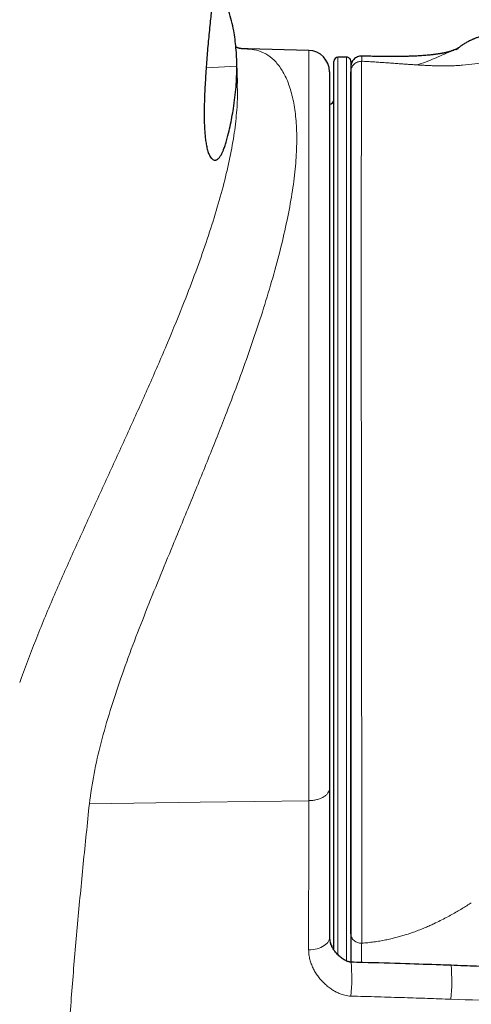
# Model space of a CAD drawing. Header units: millimetres. Extents: x 8 to 1329, y 12 to 1074.
# Tile 235 of 619: x 1244 to 1265, y 164 to 210. Entities that reach past the tile are written whole.
import ezdxf

# ---------------------------------------------------------------- set-up
doc = ezdxf.new("R2010")
doc.units = ezdxf.units.MM

msp = doc.modelspace()

# ---------------------------------------------------------------- linework, layer by layer
at = {"color": 7, "linetype": 'Continuous', "lineweight": 30}
for p, q in [((1257.704, 208.996), (1254.836, 209.066)), ((1260.192, 208.731), (1260.179, 208.729)), ((1264.499, 209.009), (1264.48, 209.002)), ((1258.88, 166.818), (1258.88, 208.478)), ((1259.476, 208.685), (1259.076, 208.678)), ((1259.68, 208.485), (1259.68, 166.233)), ((1254.353, 207.443), (1254.352, 207.46)), ((1258.763, 167.032), (1258.748, 167.067))]:
    msp.add_line(p, q, dxfattribs=at)
at = {"color": 252, "linetype": 'Continuous', "lineweight": 0}
for p, q in [((1259.076, 208.678), (1259.076, 166.577)), ((1259.476, 166.293), (1259.476, 208.685)), ((1254.339, 208.262), (1252.901, 208.18))]:
    msp.add_line(p, q, dxfattribs=at)
at = {"color": 252, "linetype": 'Continuous', "lineweight": 0, "flags": 128}
for points in [[(1257.704, 173.812), (1252.617, 173.741), (1247.432, 173.668)], [(1257.703, 166.817), (1257.806, 166.821), (1257.907, 166.832), (1258.006, 166.848), (1258.102, 166.871), (1258.193, 166.899), (1258.278, 166.933), (1258.358, 166.971), (1258.43, 167.014), (1258.494, 167.062), (1258.549, 167.112), (1258.596, 167.166), (1258.632, 167.223), (1258.658, 167.281), (1258.674, 167.34), (1258.68, 167.4)], [(1259.685, 166.234), (1259.685, 166.237), (1259.68, 166.305)]]:
    msp.add_lwpolyline(points, dxfattribs=at)
at = {"color": 7, "linetype": 'Continuous', "lineweight": 30}
for centre, radius, start, end in [((1257.68, 207.997), 1, 359.9999, 88.5959), ((1259.08, 208.478), 0.2, 91, 180), ((1259.48, 208.485), 0.2, 360, 91), ((1258.68, 206.682), 0.2, 270.5, 0), ((1259.68, 167.432), 1, 180, 200.9667)]:
    msp.add_arc(centre, radius, start, end, dxfattribs=at)
at = {"color": 252, "linetype": 'Continuous', "lineweight": 0}
for centre, radius, start, end in [((1250.681, 165.471), 9.041, 354.7642, 4.8527), ((1256.411, 165.365), 7.997, 353.8033, 5.2028)]:
    msp.add_arc(centre, radius, start, end, dxfattribs=at)
at = {"color": 7, "linetype": 'Continuous', "lineweight": 30}
for points, knots in [([(1253.885, 218.271), (1253.886, 218.182), (1253.888, 218.002), (1253.884, 217.716), (1253.875, 217.417), (1253.859, 217.102), (1253.837, 216.771), (1253.809, 216.423), (1253.776, 216.059), (1253.737, 215.68), (1253.693, 215.284), (1253.648, 214.898), (1253.602, 214.524), (1253.559, 214.179), (1253.516, 213.838), (1253.473, 213.503), (1253.424, 213.126), (1253.37, 212.703), (1253.314, 212.262), (1253.263, 211.844), (1253.217, 211.463), (1253.174, 211.094), (1253.134, 210.737), (1253.092, 210.356), (1253.051, 209.95), (1253.009, 209.52), (1252.971, 209.091), (1252.936, 208.663), (1252.905, 208.235), (1252.876, 207.81), (1252.851, 207.387), (1252.83, 206.978), (1252.816, 206.586), (1252.808, 206.211), (1252.808, 205.847), (1252.816, 205.517), (1252.832, 205.219), (1252.854, 204.956), (1252.885, 204.709), (1252.919, 204.517), (1252.953, 204.371), (1252.983, 204.262), (1253.017, 204.165), (1253.058, 204.071), (1253.106, 203.987), (1253.163, 203.919), (1253.222, 203.873), (1253.284, 203.851), (1253.343, 203.851), (1253.397, 203.869), (1253.447, 203.9), (1253.497, 203.946), (1253.553, 204.015), (1253.61, 204.109), (1253.668, 204.225), (1253.727, 204.366), (1253.79, 204.542), (1253.859, 204.765), (1253.939, 205.062), (1254.025, 205.433), (1254.11, 205.855), (1254.187, 206.311), (1254.254, 206.793), (1254.304, 207.296), (1254.335, 207.784), (1254.337, 208.102), (1254.339, 208.262)], [0, 0, 0, 0, 0.0173871, 0.0348494, 0.0523379, 0.0700037, 0.0877027, 0.1055951, 0.1235288, 0.1415681, 0.1596728, 0.1778318, 0.1928385, 0.2078793, 0.2213994, 0.2349444, 0.2485571, 0.2666653, 0.2848361, 0.2998581, 0.3149139, 0.3284481, 0.3420054, 0.3556279, 0.3719628, 0.3883903, 0.4048521, 0.42149, 0.438155, 0.4549849, 0.4718369, 0.4887687, 0.5045005, 0.5203096, 0.5361825, 0.5521683, 0.5655526, 0.5790499, 0.5926335, 0.6063655, 0.6144288, 0.6224917, 0.630682, 0.6388719, 0.6499749, 0.6607192, 0.671464, 0.682496, 0.6935278, 0.7019129, 0.7102977, 0.7188339, 0.7273694, 0.7389711, 0.748589, 0.7582469, 0.7719061, 0.7856156, 0.8013643, 0.8260701, 0.8508055, 0.8755518, 0.9065937, 0.9376348, 0.9688169, 1, 1, 1, 1]), ([(1254.339, 208.262), (1254.336, 208.406), (1254.331, 208.694), (1254.301, 209.117), (1254.256, 209.527), (1254.189, 209.951), (1254.096, 210.385), (1253.992, 210.771), (1253.892, 211.09), (1253.81, 211.343), (1253.738, 211.565), (1253.681, 211.746), (1253.638, 211.887), (1253.595, 212.031), (1253.551, 212.184), (1253.505, 212.349), (1253.456, 212.529), (1253.416, 212.684), (1253.392, 212.781), (1253.384, 212.813)], [0, 0, 0, 0, 0.095025, 0.190048, 0.285383, 0.380718, 0.49688, 0.613141, 0.677168, 0.741265, 0.796389, 0.824141, 0.851889, 0.877362, 0.902917, 0.93062, 0.958325, 0.986546, 1, 1, 1, 1]), ([(1269.057, 210.44), (1269.037, 210.434), (1268.998, 210.423), (1268.941, 210.409), (1268.885, 210.397), (1268.831, 210.385), (1268.77, 210.372), (1268.701, 210.359), (1268.62, 210.344), (1268.541, 210.329), (1268.465, 210.316), (1268.394, 210.303), (1268.324, 210.29), (1268.263, 210.279), (1268.212, 210.269), (1268.168, 210.261), (1268.128, 210.253), (1268.094, 210.246), (1268.063, 210.24), (1268.034, 210.234), (1268, 210.227), (1267.962, 210.219), (1267.921, 210.21), (1267.879, 210.201), (1267.838, 210.192), (1267.8, 210.184), (1267.765, 210.176), (1267.734, 210.169), (1267.705, 210.162), (1267.677, 210.156), (1267.649, 210.149), (1267.619, 210.142), (1267.588, 210.134), (1267.556, 210.126), (1267.519, 210.117), (1267.478, 210.107), (1267.429, 210.094), (1267.377, 210.081), (1267.323, 210.066), (1267.271, 210.053), (1267.225, 210.04), (1267.183, 210.029), (1267.141, 210.017), (1267.096, 210.004), (1267.047, 209.991), (1266.997, 209.977), (1266.945, 209.962), (1266.887, 209.946), (1266.823, 209.929), (1266.758, 209.911), (1266.694, 209.893), (1266.632, 209.877), (1266.573, 209.862), (1266.52, 209.849), (1266.471, 209.836), (1266.425, 209.825), (1266.378, 209.814), (1266.326, 209.801), (1266.266, 209.787), (1266.199, 209.77), (1266.13, 209.754), (1266.068, 209.738), (1266.016, 209.724), (1265.968, 209.712), (1265.923, 209.7), (1265.879, 209.688), (1265.84, 209.676), (1265.802, 209.665), (1265.762, 209.653), (1265.712, 209.637), (1265.652, 209.618), (1265.587, 209.595), (1265.524, 209.572), (1265.47, 209.551), (1265.424, 209.532), (1265.381, 209.513), (1265.337, 209.493), (1265.287, 209.47), (1265.226, 209.44), (1265.155, 209.403), (1265.081, 209.36), (1265.009, 209.317), (1264.945, 209.275), (1264.889, 209.239), (1264.843, 209.207), (1264.802, 209.18), (1264.763, 209.153), (1264.728, 209.128), (1264.694, 209.105), (1264.664, 209.085), (1264.636, 209.065), (1264.619, 209.055), (1264.608, 209.047), (1264.6, 209.042), (1264.6, 209.042), (1264.613, 209.049), (1264.633, 209.06), (1264.646, 209.066), (1264.661, 209.074), (1264.675, 209.081), (1264.689, 209.088), (1264.703, 209.095), (1264.711, 209.098), (1264.711, 209.098), (1264.698, 209.093), (1264.668, 209.08), (1264.621, 209.061), (1264.557, 209.035), (1264.507, 209.015), (1264.479, 209.004)], [0, 0, 0, 0, 0.023545, 0.045798, 0.066757, 0.086423, 0.10502, 0.129894, 0.155721, 0.18251, 0.203227, 0.224469, 0.24487, 0.263365, 0.276564, 0.288592, 0.299448, 0.309177, 0.315766, 0.323266, 0.331677, 0.340997, 0.351224, 0.36195, 0.371837, 0.380784, 0.389149, 0.396487, 0.402837, 0.409047, 0.415466, 0.422092, 0.428927, 0.435971, 0.443731, 0.452781, 0.463122, 0.474756, 0.486625, 0.497656, 0.507567, 0.516357, 0.524026, 0.534544, 0.544908, 0.555141, 0.565846, 0.578325, 0.592621, 0.607173, 0.620955, 0.633842, 0.645836, 0.657267, 0.665504, 0.673814, 0.6822, 0.690773, 0.700109, 0.710289, 0.720807, 0.729132, 0.736054, 0.741736, 0.747057, 0.75215, 0.757018, 0.76031, 0.764353, 0.769452, 0.7756, 0.782622, 0.78897, 0.794276, 0.798918, 0.802779, 0.807222, 0.812335, 0.818117, 0.82627, 0.834789, 0.843656, 0.852107, 0.859396, 0.86567, 0.872356, 0.878223, 0.884417, 0.890045, 0.894967, 0.899343, 0.903708, 0.909059, 0.915268, 0.924714, 0.933971, 0.93878, 0.942451, 0.944973, 0.947623, 0.951186, 0.955368, 0.959401, 0.963915, 0.968553, 0.974361, 0.981509, 0.990051, 1, 1, 1, 1]), ([(1254.867, 209.066), (1254.837, 209.067), (1254.783, 209.068), (1254.715, 209.07), (1254.665, 209.073), (1254.625, 209.075), (1254.599, 209.076), (1254.569, 209.079), (1254.546, 209.081), (1254.524, 209.084), (1254.506, 209.086), (1254.494, 209.088), (1254.485, 209.09), (1254.478, 209.091), (1254.471, 209.093), (1254.462, 209.095), (1254.451, 209.098), (1254.44, 209.1), (1254.43, 209.103), (1254.423, 209.106), (1254.417, 209.108), (1254.409, 209.11), (1254.4, 209.114), (1254.388, 209.118), (1254.373, 209.124), (1254.356, 209.131), (1254.34, 209.138), (1254.324, 209.146), (1254.308, 209.153), (1254.298, 209.158), (1254.294, 209.161)], [0, 0, 0, 0, 0.035146, 0.06407, 0.087499, 0.106107, 0.140111, 0.178948, 0.222665, 0.273375, 0.320225, 0.357684, 0.389075, 0.414841, 0.443817, 0.479943, 0.521018, 0.564592, 0.603846, 0.634928, 0.661412, 0.691312, 0.724984, 0.763701, 0.808262, 0.857192, 0.90073, 0.937096, 0.970017, 1, 1, 1, 1]), ([(1260.19, 208.73), (1260.156, 208.729), (1260.086, 208.726), (1259.985, 208.695), (1259.894, 208.646), (1259.817, 208.581), (1259.758, 208.507), (1259.717, 208.429), (1259.693, 208.357), (1259.687, 208.317), (1259.685, 208.297)], [0, 0, 0, 0, 0.1108184, 0.2263093, 0.346172, 0.470254, 0.5989532, 0.7333375, 0.8749881, 1, 1, 1, 1]), ([(1264.498, 209.011), (1264.493, 209.009), (1264.475, 209.002), (1264.45, 208.992), (1264.428, 208.983), (1264.415, 208.978), (1264.405, 208.974), (1264.403, 208.973), (1264.398, 208.971), (1264.389, 208.968), (1264.377, 208.964), (1264.361, 208.959), (1264.345, 208.954), (1264.329, 208.949), (1264.314, 208.945), (1264.295, 208.939), (1264.274, 208.934), (1264.248, 208.927), (1264.219, 208.92), (1264.192, 208.913), (1264.168, 208.907), (1264.145, 208.902), (1264.119, 208.896), (1264.085, 208.889), (1264.048, 208.881), (1264.012, 208.874), (1263.977, 208.868), (1263.939, 208.861), (1263.896, 208.853), (1263.848, 208.845), (1263.797, 208.837), (1263.736, 208.827), (1263.67, 208.818), (1263.593, 208.808), (1263.516, 208.798), (1263.427, 208.788), (1263.319, 208.777), (1263.193, 208.765), (1263.029, 208.752), (1262.836, 208.739), (1262.626, 208.729), (1262.425, 208.722), (1262.236, 208.716), (1262.075, 208.714), (1261.946, 208.712), (1261.85, 208.711), (1261.753, 208.711), (1261.651, 208.711), (1261.532, 208.711), (1261.408, 208.711), (1261.29, 208.712), (1261.192, 208.713), (1261.106, 208.715), (1261.023, 208.716), (1260.937, 208.717), (1260.829, 208.719), (1260.694, 208.721), (1260.532, 208.725), (1260.364, 208.728), (1260.25, 208.731), (1260.192, 208.732), (1260.191, 208.732)], [0, 0, 0, 0, 0.003253, 0.011637, 0.02363, 0.037649, 0.051148, 0.063985, 0.076869, 0.089952, 0.109007, 0.125789, 0.141777, 0.153768, 0.165768, 0.178938, 0.193632, 0.20992, 0.227463, 0.242453, 0.254163, 0.264923, 0.27596, 0.290398, 0.308025, 0.323097, 0.334248, 0.347395, 0.363845, 0.380159, 0.395764, 0.41189, 0.434971, 0.454329, 0.473604, 0.494176, 0.517269, 0.542958, 0.571292, 0.612606, 0.650955, 0.68625, 0.718551, 0.748205, 0.762802, 0.776757, 0.790152, 0.804288, 0.820125, 0.839719, 0.855559, 0.868398, 0.879335, 0.890348, 0.901675, 0.913649, 0.933243, 0.95513, 0.97726, 0.999636, 1, 1, 1, 1]), ([(1254.37, 207.444), (1254.369, 207.474), (1254.366, 207.566), (1254.361, 207.738), (1254.353, 207.962), (1254.345, 208.21), (1254.338, 208.412), (1254.334, 208.532), (1254.333, 208.566)], [0, 0, 0, 0, 0.082549, 0.243591, 0.460781, 0.67998, 0.906926, 1, 1, 1, 1]), ([(1258.68, 207.994), (1258.68, 207.994), (1258.68, 207.992), (1258.68, 207.961), (1258.68, 207.905), (1258.68, 207.824), (1258.68, 207.718), (1258.68, 207.587), (1258.68, 207.435), (1258.68, 207.264), (1258.68, 207.065), (1258.68, 206.837), (1258.68, 206.581), (1258.68, 206.305), (1258.68, 206.011), (1258.68, 205.673), (1258.68, 205.286), (1258.68, 204.868), (1258.68, 204.448), (1258.68, 204.031), (1258.68, 203.593), (1258.68, 203.12), (1258.68, 202.611), (1258.68, 202.064), (1258.68, 201.511), (1258.68, 200.956), (1258.68, 200.412), (1258.68, 199.865), (1258.68, 199.316), (1258.68, 198.736), (1258.68, 198.126), (1258.68, 197.493), (1258.68, 196.856), (1258.68, 196.217), (1258.68, 195.562), (1258.68, 194.891), (1258.68, 194.219), (1258.68, 193.554), (1258.68, 192.896), (1258.68, 192.212), (1258.68, 191.503), (1258.68, 190.778), (1258.68, 190.059), (1258.68, 189.347), (1258.68, 188.627), (1258.68, 187.9), (1258.68, 187.183), (1258.68, 186.481), (1258.68, 185.794), (1258.68, 185.088), (1258.68, 184.365), (1258.68, 183.634), (1258.68, 182.918), (1258.68, 182.217), (1258.68, 181.474), (1258.68, 180.692), (1258.68, 179.916), (1258.68, 179.191), (1258.68, 178.517), (1258.68, 177.852), (1258.68, 177.176), (1258.68, 176.491), (1258.68, 175.801), (1258.68, 175.097), (1258.68, 174.635), (1258.68, 174.391)], [0, 0, 0, 0, 0.012312, 0.027709, 0.043111, 0.058509, 0.07442, 0.090332, 0.105237, 0.120146, 0.135051, 0.151272, 0.167493, 0.183027, 0.198565, 0.214099, 0.232817, 0.251534, 0.267359, 0.283193, 0.299027, 0.314851, 0.332199, 0.349552, 0.3669, 0.382744, 0.398588, 0.413428, 0.428272, 0.443113, 0.459266, 0.475419, 0.490888, 0.506362, 0.521832, 0.537678, 0.553523, 0.568364, 0.583209, 0.59805, 0.614194, 0.630339, 0.645789, 0.661244, 0.676695, 0.692443, 0.708191, 0.722939, 0.737692, 0.75244, 0.768481, 0.784521, 0.799866, 0.815216, 0.830561, 0.848981, 0.867401, 0.88297, 0.898549, 0.914127, 0.929696, 0.946757, 0.963824, 0.980885, 1, 1, 1, 1]), ([(1259.68, 167.568), (1259.68, 167.941), (1259.68, 168.679), (1259.68, 170.026), (1259.68, 171.533), (1259.68, 173.214), (1259.68, 175.066), (1259.68, 177.062), (1259.68, 179.154), (1259.68, 181.303), (1259.68, 183.492), (1259.68, 185.721), (1259.68, 187.988), (1259.68, 190.264), (1259.68, 192.503), (1259.68, 194.653), (1259.68, 196.692), (1259.68, 198.617), (1259.68, 200.43), (1259.68, 202.108), (1259.68, 203.625), (1259.68, 204.94), (1259.68, 206.04), (1259.68, 206.92), (1259.68, 207.598), (1259.68, 207.863), (1259.68, 207.997)], [0, 0, 0, 0, 0.042417, 0.083927, 0.124993, 0.166092, 0.207699, 0.250274, 0.292559, 0.333966, 0.374956, 0.416004, 0.457583, 0.500148, 0.542565, 0.584044, 0.625052, 0.666076, 0.707599, 0.75009, 0.792364, 0.833763, 0.874751, 0.915806, 0.957403, 1, 1, 1, 1]), ([(1258.68, 174.391), (1258.68, 173.808), (1258.68, 172.641), (1258.68, 170.891), (1258.68, 169.144), (1258.68, 167.982), (1258.68, 167.4)], [0, 0, 0, 0, 0.249999, 0.499998, 0.749998, 1, 1, 1, 1]), ([(1258.68, 167.4), (1258.681, 167.364), (1258.684, 167.29), (1258.707, 167.184), (1258.741, 167.082), (1258.769, 167.014), (1258.787, 166.98), (1258.788, 166.978)], [0, 0, 0, 0, 0.24742, 0.49632, 0.739412, 0.983226, 1, 1, 1, 1]), ([(1259.689, 166.237), (1259.685, 166.237), (1259.669, 166.237), (1259.642, 166.24), (1259.601, 166.248), (1259.546, 166.264), (1259.477, 166.291), (1259.4, 166.331), (1259.315, 166.382), (1259.233, 166.44), (1259.154, 166.505), (1259.077, 166.578), (1259.001, 166.66), (1258.934, 166.743), (1258.877, 166.823), (1258.83, 166.896), (1258.805, 166.946), (1258.792, 166.971)], [0, 0, 0, 0, 0.008058, 0.030903, 0.056073, 0.101108, 0.157896, 0.226594, 0.306416, 0.386815, 0.469615, 0.558867, 0.654573, 0.756504, 0.836176, 0.91712, 1, 1, 1, 1]), ([(1264.375, 166.09), (1264.209, 166.096), (1263.499, 166.122), (1262.12, 166.165), (1260.725, 166.208), (1259.872, 166.231), (1259.689, 166.236)], [0, 0, 0, 0, 0.106567, 0.454483, 0.88275, 1, 1, 1, 1]), ([(1275.216, 165.717), (1273.813, 165.764), (1270.597, 165.871), (1266.984, 165.996), (1264.774, 166.076), (1264.375, 166.09)], [0, 0, 0, 0, 0.388282, 0.8897, 1, 1, 1, 1])]:
    msp.add_open_spline(points, degree=3, knots=knots, dxfattribs=at)
at = {"color": 252, "linetype": 'Continuous', "lineweight": 0}
for points, knots in [([(1254.843, 209.06), (1254.982, 209.051), (1255.282, 209.03), (1255.699, 208.852), (1256.094, 208.556), (1256.435, 208.132), (1256.717, 207.587), (1256.934, 206.923), (1257.081, 206.143), (1257.152, 205.253), (1257.145, 204.258), (1257.055, 203.165), (1256.882, 201.982), (1256.633, 200.72), (1256.313, 199.387), (1255.928, 197.992), (1255.485, 196.55), (1254.99, 195.069), (1254.448, 193.561), (1253.804, 191.86), (1253.054, 189.965), (1252.203, 187.879), (1251.411, 185.959), (1250.694, 184.218), (1250.063, 182.656), (1249.461, 181.102), (1248.901, 179.559), (1248.398, 178.035), (1247.967, 176.535), (1247.628, 175.07), (1247.497, 174.137), (1247.432, 173.671)], [0, 0, 0, 0, 0.029111, 0.062568, 0.096033, 0.12954, 0.163074, 0.196607, 0.230129, 0.263633, 0.297118, 0.330594, 0.364079, 0.397571, 0.431058, 0.464538, 0.49803, 0.531518, 0.564979, 0.59843, 0.643034, 0.687656, 0.732284, 0.765752, 0.79921, 0.832671, 0.86616, 0.899655, 0.93308, 0.966536, 1, 1, 1, 1]), ([(1257.704, 173.812), (1257.704, 173.94), (1257.704, 174.195), (1257.704, 174.657), (1257.704, 175.201), (1257.704, 175.832), (1257.704, 176.476), (1257.704, 177.132), (1257.704, 177.799), (1257.704, 178.476), (1257.704, 179.164), (1257.704, 179.861), (1257.704, 180.566), (1257.704, 181.215), (1257.704, 181.805), (1257.704, 182.333), (1257.704, 182.864), (1257.704, 183.397), (1257.704, 183.93), (1257.704, 184.463), (1257.704, 184.999), (1257.704, 185.533), (1257.704, 186.066), (1257.704, 186.598), (1257.704, 187.131), (1257.704, 187.662), (1257.704, 188.193), (1257.704, 188.726), (1257.704, 189.262), (1257.704, 189.801), (1257.704, 190.339), (1257.704, 190.873), (1257.704, 191.404), (1257.704, 191.93), (1257.704, 192.454), (1257.704, 192.973), (1257.704, 193.487), (1257.704, 193.995), (1257.704, 194.499), (1257.704, 194.999), (1257.704, 195.493), (1257.704, 195.984), (1257.704, 196.473), (1257.704, 196.959), (1257.704, 197.44), (1257.704, 197.913), (1257.704, 198.378), (1257.704, 198.835), (1257.704, 199.285), (1257.704, 199.727), (1257.704, 200.158), (1257.704, 200.581), (1257.704, 200.996), (1257.704, 201.403), (1257.704, 201.8), (1257.704, 202.238), (1257.704, 202.712), (1257.704, 203.218), (1257.704, 203.706), (1257.704, 204.176), (1257.704, 204.628), (1257.704, 205.06), (1257.704, 205.472), (1257.704, 205.865), (1257.704, 206.236), (1257.704, 206.554), (1257.704, 206.825), (1257.704, 207.054), (1257.704, 207.272), (1257.704, 207.476), (1257.704, 207.668), (1257.704, 207.847), (1257.704, 208.014), (1257.704, 208.167), (1257.704, 208.308), (1257.704, 208.435), (1257.704, 208.549), (1257.704, 208.651), (1257.704, 208.739), (1257.704, 208.815), (1257.704, 208.878), (1257.704, 208.928), (1257.704, 208.964), (1257.704, 208.987), (1257.704, 208.997), (1257.704, 208.995), (1257.704, 208.995)], [0, 0, 0, 0, 0.0095754, 0.0191552, 0.0340859, 0.0490167, 0.0640127, 0.0790086, 0.0940297, 0.1090508, 0.1241369, 0.139223, 0.1543418, 0.1694773, 0.1805459, 0.1916145, 0.2027094, 0.2138044, 0.2248065, 0.2358087, 0.2468362, 0.2578637, 0.2687675, 0.2796713, 0.2905995, 0.3015278, 0.3124111, 0.3233004, 0.3344394, 0.3455784, 0.356744, 0.3679096, 0.3789826, 0.3900556, 0.4011546, 0.4122537, 0.4232289, 0.434204, 0.4452042, 0.4562043, 0.4671595, 0.4781209, 0.4892685, 0.500416, 0.5115904, 0.5227647, 0.5338473, 0.5449299, 0.5560399, 0.5671498, 0.5781376, 0.5891254, 0.6001391, 0.6111528, 0.6221222, 0.6330979, 0.6482659, 0.6634339, 0.678668, 0.6939021, 0.7091627, 0.7244233, 0.7397517, 0.7550802, 0.7704431, 0.785823, 0.7970161, 0.8082092, 0.8194286, 0.830648, 0.8417739, 0.8528999, 0.8640521, 0.8752042, 0.8862328, 0.8972615, 0.9083165, 0.9193715, 0.9303827, 0.9414004, 0.9525008, 0.9636012, 0.9747282, 0.9858551, 0.9968897, 1, 1, 1, 1]), ([(1260.191, 208.729), (1260.19, 208.729), (1260.189, 208.727), (1260.188, 208.685), (1260.187, 208.611), (1260.186, 208.532), (1260.185, 208.493)], [0, 0, 0, 0, 0.203728, 0.468857, 0.734179, 1, 1, 1, 1]), ([(1262.771, 208.319), (1262.833, 208.315), (1262.967, 208.308), (1263.162, 208.297), (1263.356, 208.288), (1263.534, 208.282), (1263.695, 208.277), (1263.847, 208.275), (1263.995, 208.274), (1264.187, 208.274), (1264.415, 208.278), (1264.668, 208.289), (1265.039, 208.313), (1265.496, 208.363), (1266.111, 208.471), (1266.766, 208.635), (1267.479, 208.867), (1267.961, 209.06), (1268.201, 209.157)], [0, 0, 0, 0, 0.018262, 0.03926, 0.060868, 0.081551, 0.101575, 0.121536, 0.141791, 0.162134, 0.203964, 0.244975, 0.286198, 0.396479, 0.505587, 0.670855, 0.835435, 1, 1, 1, 1]), ([(1264.48, 209.002), (1264.441, 208.987), (1264.269, 208.919), (1263.97, 208.784), (1263.577, 208.613), (1263.18, 208.45), (1262.907, 208.363), (1262.771, 208.319)], [0, 0, 0, 0, 0.06806, 0.301238, 0.533916, 0.767206, 1, 1, 1, 1]), ([(1260.185, 208.491), (1260.122, 208.485), (1260.025, 208.476), (1259.907, 208.415), (1259.826, 208.352), (1259.761, 208.272), (1259.697, 208.157), (1259.686, 208.061), (1259.68, 207.998)], [0, 0, 0, 0, 0.239287, 0.368173, 0.499829, 0.63151, 0.760468, 1, 1, 1, 1]), ([(1260.185, 208.49), (1260.185, 208.354), (1260.184, 208.083), (1260.179, 207.39), (1260.176, 206.482), (1260.173, 205.345), (1260.17, 204.003), (1260.168, 202.472), (1260.167, 200.767), (1260.166, 198.91), (1260.166, 196.917), (1260.167, 194.808), (1260.169, 192.611), (1260.172, 190.35), (1260.174, 188.05), (1260.177, 185.737), (1260.18, 183.434), (1260.182, 181.168), (1260.185, 178.964), (1260.187, 176.843), (1260.188, 174.829), (1260.189, 172.942), (1260.19, 171.205), (1260.19, 169.647), (1260.188, 168.258), (1260.187, 167.504), (1260.186, 167.125)], [0, 0, 0, 0, 0.041782, 0.083321, 0.124841, 0.166521, 0.208225, 0.249839, 0.291496, 0.333202, 0.374785, 0.416442, 0.458198, 0.499799, 0.541437, 0.583164, 0.624727, 0.666341, 0.7081, 0.749714, 0.791337, 0.833089, 0.874725, 0.916274, 0.957988, 1, 1, 1, 1]), ([(1262.771, 208.319), (1262.709, 208.323), (1262.585, 208.331), (1262.383, 208.344), (1262.169, 208.359), (1261.94, 208.376), (1261.708, 208.394), (1261.476, 208.411), (1261.244, 208.427), (1260.999, 208.444), (1260.74, 208.461), (1260.468, 208.477), (1260.279, 208.487), (1260.185, 208.492)], [0, 0, 0, 0, 0.100615, 0.200945, 0.301027, 0.400966, 0.500687, 0.583543, 0.666249, 0.749036, 0.832287, 0.916051, 1, 1, 1, 1]), ([(1244.168, 179.347), (1244.412, 180.009), (1244.899, 181.332), (1245.735, 183.335), (1246.618, 185.344), (1247.533, 187.356), (1248.456, 189.365), (1249.37, 191.363), (1250.257, 193.343), (1251.103, 195.296), (1251.822, 197.053), (1252.42, 198.617), (1252.907, 199.991), (1253.337, 201.326), (1253.703, 202.61), (1253.996, 203.837), (1254.213, 205.001), (1254.338, 206.086), (1254.383, 206.903), (1254.359, 207.325), (1254.353, 207.443)], [0, 0, 0, 0, 0.065139, 0.130309, 0.195519, 0.2608, 0.326143, 0.391516, 0.456888, 0.522256, 0.587655, 0.636757, 0.685877, 0.735012, 0.784193, 0.833398, 0.882585, 0.931737, 0.980878, 1, 1, 1, 1]), ([(1247.432, 173.671), (1247.335, 172.729), (1247.14, 170.846), (1246.874, 168.035), (1246.63, 165.235), (1246.416, 162.156), (1246.27, 158.839), (1246.214, 155.309), (1246.229, 153.044), (1246.237, 151.912)], [0, 0, 0, 0, 0.1249405, 0.2497983, 0.3747295, 0.4997549, 0.6665191, 0.8332465, 1, 1, 1, 1]), ([(1257.703, 166.817), (1257.703, 167.358), (1257.703, 168.792), (1257.704, 171.124), (1257.704, 172.916), (1257.704, 173.812)], [0, 0, 0, 0, 0.232829, 0.616413, 1, 1, 1, 1]), ([(1260.186, 167.125), (1260.283, 167.134), (1260.478, 167.151), (1260.762, 167.187), (1261.037, 167.229), (1261.3, 167.278), (1261.55, 167.332), (1261.787, 167.39), (1262.012, 167.451), (1262.248, 167.522), (1262.491, 167.601), (1262.735, 167.688), (1262.963, 167.775), (1263.176, 167.863), (1263.377, 167.951), (1263.613, 168.059), (1263.874, 168.186), (1264.153, 168.331), (1264.413, 168.473), (1264.656, 168.613), (1264.888, 168.751), (1265.11, 168.888), (1265.251, 168.977), (1265.321, 169.022)], [0, 0, 0, 0, 0.031418, 0.062692, 0.093818, 0.124889, 0.156027, 0.187281, 0.218631, 0.249997, 0.291661, 0.333206, 0.374773, 0.416441, 0.458233, 0.500105, 0.57182, 0.643048, 0.713868, 0.784872, 0.856416, 0.928238, 1, 1, 1, 1]), ([(1260.186, 167.125), (1260.123, 167.13), (1260.025, 167.138), (1259.907, 167.193), (1259.826, 167.25), (1259.76, 167.322), (1259.697, 167.426), (1259.686, 167.512), (1259.68, 167.568)], [0, 0, 0, 0, 0.239268, 0.368239, 0.5, 0.631761, 0.760732, 1, 1, 1, 1]), ([(1259.684, 164.646), (1259.636, 164.649), (1259.54, 164.655), (1259.4, 164.682), (1259.246, 164.725), (1259.082, 164.79), (1258.913, 164.878), (1258.743, 164.987), (1258.575, 165.114), (1258.411, 165.263), (1258.263, 165.421), (1258.128, 165.591), (1258.008, 165.77), (1257.905, 165.96), (1257.822, 166.155), (1257.756, 166.364), (1257.712, 166.585), (1257.706, 166.739), (1257.703, 166.817)], [0, 0, 0, 0, 0.039668, 0.079509, 0.119242, 0.175028, 0.231037, 0.286954, 0.355013, 0.423308, 0.491656, 0.559788, 0.630358, 0.701158, 0.77193, 0.842464, 0.921239, 1, 1, 1, 1]), ([(1260.186, 167.123), (1260.185, 166.999), (1260.182, 166.751), (1260.184, 166.451), (1260.186, 166.286), (1260.186, 166.222)], [0, 0, 0, 0, 0.382326, 0.76132, 1, 1, 1, 1]), ([(1264.361, 164.501), (1264, 164.514), (1263.276, 164.539), (1262.134, 164.576), (1260.937, 164.612), (1260.102, 164.635), (1259.684, 164.646)], [0, 0, 0, 0, 0.232228, 0.464457, 0.732228, 1, 1, 1, 1]), ([(1275.205, 164.131), (1273.398, 164.19), (1269.783, 164.31), (1266.169, 164.438), (1264.361, 164.501)], [0, 0, 0, 0, 0.499999, 1, 1, 1, 1])]:
    msp.add_open_spline(points, degree=3, knots=knots, dxfattribs=at)
msp.add_open_spline([(1257.704, 173.813), (1257.768, 173.816), (1257.897, 173.822), (1258.082, 173.858), (1258.251, 173.912), (1258.4, 173.984), (1258.521, 174.072), (1258.611, 174.171), (1258.669, 174.279), (1258.676, 174.354), (1258.68, 174.391)], degree=3, dxfattribs=at)

doc.saveas('drawing.dxf')
